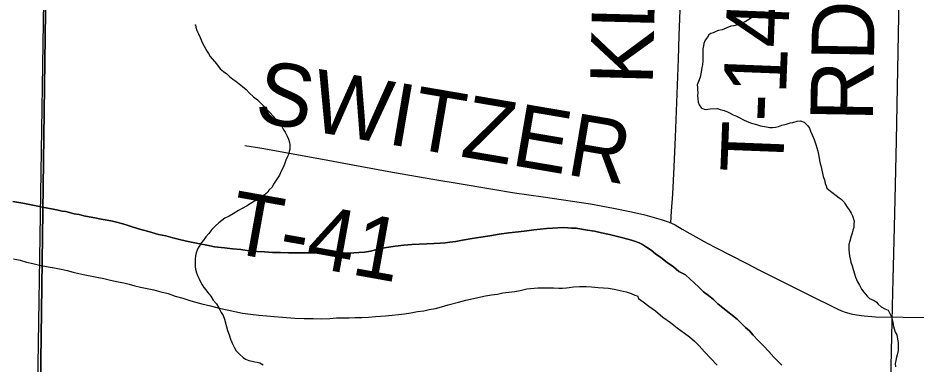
# Model space of a CAD drawing. Extents: x 2.4 to 73.1, y 4.5 to 25.6.
# Drawn here: x 46.0852 to 46.4925, y 22.9295 to 23.0867 of the extents above; entities that cross this region are included whole.
import ezdxf

# ---------------------------------------------------------------- set-up
doc = ezdxf.new("R2010")
doc.units = 0
for name, color, linetype in [('GM_X_Interchange_Ramps', 7, 'Continuous'), ('GM_X_Major_River', 7, 'Continuous'), ('GM_X_Minor_River', 7, 'Continuous'), ('GM_X_Section', 7, 'Continuous'), ('GM_X_Township', 7, 'Continuous'), ('GM_X_Township_Road', 7, 'Continuous'), ('GM_X_Township_Road_Text', 7, 'Continuous')]:
    doc.layers.add(name, color=color, linetype=linetype)

msp = doc.modelspace()

# ---------------------------------------------------------------- linework, layer by layer
at = {"layer": 'GM_X_Interchange_Ramps'}
msp.add_lwpolyline([(46.09701, 23.11385), (46.09112, 22.7349), (46.09033, 22.56691), (46.11296, 22.58647), (46.14284, 22.60029), (46.17618, 22.6072), (46.2308, 22.60207), (46.27046, 22.59635), (46.31532, 22.582), (46.35672, 22.55903), (46.3895, 22.54928), (46.41192, 22.55044), (46.45387, 22.56886), (46.47799, 22.59475), (46.49176, 22.62522), (46.49462, 22.6419), (46.49169, 22.71835), (46.498, 22.73848)], dxfattribs=at)
at = {"layer": 'GM_X_Major_River'}
for points in [[(46.27403, 22.98425), (46.26377, 22.98375), (46.26015, 22.98346), (46.25634, 22.98299), (46.25139, 22.98235), (46.24794, 22.98149), (46.24508, 22.9808), (46.24241, 22.9803), (46.23974, 22.98018), (46.23746, 22.98005), (46.2348, 22.97993), (46.23176, 22.98), (46.22873, 22.98008), (46.22549, 22.97997), (46.22208, 22.98006), (46.21904, 22.97995), (46.21448, 22.98006), (46.21125, 22.97995), (46.20783, 22.98004), (46.20423, 22.98013), (46.20062, 22.98022), (46.19702, 22.9805), (46.1936, 22.98059), (46.19, 22.98087), (46.18622, 22.98154), (46.18243, 22.98182), (46.17883, 22.98229), (46.17428, 22.98279), (46.17088, 22.98345), (46.16767, 22.9841), (46.16465, 22.98474), (46.16162, 22.98539), (46.15841, 22.98604), (46.15539, 22.98687), (46.15218, 22.98772), (46.14897, 22.98837), (46.14595, 22.9892), (46.14332, 22.99003), (46.14086, 22.99066), (46.13747, 22.9917), (46.13521, 22.99251), (46.13276, 22.99315), (46.13049, 22.99377), (46.12804, 22.99441), (46.12558, 22.99485), (46.12293, 22.99529), (46.1201, 22.99594), (46.11745, 22.99638), (46.11499, 22.99682), (46.11292, 22.99745), (46.11065, 22.99769), (46.10688, 22.99874), (46.10517, 22.99897), (46.10347, 22.99939), (46.10121, 22.99983), (46.09875, 23.00027), (46.09629, 23.00072), (46.09346, 23.00136), (46.09043, 23.002), (46.08741, 23.00265), (46.08287, 23.00334)], [(46.08287, 23.00334), (46.08741, 23.00265), (46.09043, 23.002), (46.09346, 23.00136), (46.09629, 23.00072), (46.09875, 23.00027), (46.10121, 22.99983), (46.10347, 22.99939), (46.10517, 22.99897), (46.10688, 22.99874), (46.11065, 22.99769), (46.11292, 22.99745), (46.11499, 22.99682), (46.11745, 22.99638), (46.1201, 22.99594), (46.12293, 22.99529), (46.12558, 22.99485), (46.12804, 22.99441), (46.13049, 22.99377), (46.13276, 22.99315), (46.13521, 22.99251), (46.13747, 22.9917), (46.14086, 22.99066), (46.14332, 22.99003), (46.14595, 22.9892), (46.14897, 22.98837), (46.15218, 22.98772), (46.15539, 22.98687), (46.15841, 22.98604), (46.16162, 22.98539), (46.16465, 22.98474), (46.16767, 22.9841), (46.17088, 22.98345), (46.17428, 22.98279), (46.17883, 22.98229), (46.18243, 22.98182), (46.18622, 22.98154), (46.19, 22.98087), (46.1936, 22.98059), (46.19702, 22.9805), (46.20062, 22.98022), (46.20423, 22.98013), (46.20783, 22.98004), (46.21125, 22.97995), (46.21448, 22.98006), (46.21904, 22.97995), (46.22208, 22.98006), (46.22549, 22.97997), (46.22873, 22.98008), (46.23176, 22.98), (46.2348, 22.97993), (46.23746, 22.98005), (46.23974, 22.98018), (46.24241, 22.9803), (46.24508, 22.9808), (46.24794, 22.98149), (46.25139, 22.98235), (46.25634, 22.98299), (46.26015, 22.98346), (46.26377, 22.98375), (46.27403, 22.98425)], [(46.43163, 22.92898), (46.43015, 22.93053), (46.42811, 22.93267), (46.4257, 22.9352), (46.4233, 22.93773), (46.42089, 22.94026), (46.41867, 22.9426), (46.41701, 22.94454), (46.41515, 22.94611), (46.4133, 22.94805), (46.41145, 22.94981), (46.40493, 22.9551), (46.4027, 22.95687), (46.40066, 22.95882), (46.39842, 22.96058), (46.39618, 22.96235), (46.39396, 22.96449), (46.39192, 22.96644), (46.38987, 22.9682), (46.38802, 22.96996), (46.38502, 22.97156), (46.3826, 22.97371), (46.37961, 22.97568), (46.37682, 22.97784), (46.37439, 22.97961), (46.37235, 22.98118), (46.37029, 22.98256), (46.36842, 22.98375), (46.36692, 22.98455), (46.36523, 22.98516), (46.36353, 22.98577), (46.36183, 22.9862), (46.35901, 22.98703), (46.35655, 22.98766), (46.35353, 22.98831), (46.34994, 22.98916), (46.34673, 22.98981), (46.34351, 22.99027), (46.34086, 22.99072), (46.33841, 22.99116), (46.33632, 22.99121), (46.33461, 22.99145), (46.33272, 22.99149), (46.33005, 22.99137), (46.32758, 22.99124), (46.32492, 22.99112), (46.32206, 22.99081), (46.31921, 22.99051), (46.31596, 22.99002), (46.31215, 22.98955), (46.30777, 22.98909), (46.30339, 22.98844), (46.2992, 22.98779), (46.29519, 22.98713), (46.29118, 22.98647), (46.2868, 22.98582), (46.28374, 22.98514), (46.28108, 22.98483), (46.27898, 22.9845), (46.2767, 22.98437), (46.27403, 22.98425)], [(46.27403, 22.98425), (46.2767, 22.98437), (46.27898, 22.9845), (46.28108, 22.98483), (46.28374, 22.98514), (46.2868, 22.98582), (46.29118, 22.98647), (46.29519, 22.98713), (46.2992, 22.98779), (46.30339, 22.98844), (46.30777, 22.98909), (46.31215, 22.98955), (46.31596, 22.99002), (46.31921, 22.99051), (46.32206, 22.99081), (46.32492, 22.99112), (46.32758, 22.99124), (46.33005, 22.99137), (46.33272, 22.99149), (46.33461, 22.99145), (46.33632, 22.99121), (46.33841, 22.99116), (46.34086, 22.99072), (46.34351, 22.99027), (46.34673, 22.98981), (46.34994, 22.98916), (46.35353, 22.98831), (46.35655, 22.98766), (46.35901, 22.98703), (46.36183, 22.9862), (46.36353, 22.98577), (46.36523, 22.98516), (46.36692, 22.98455), (46.36842, 22.98375), (46.37029, 22.98256), (46.37235, 22.98118), (46.37439, 22.97961), (46.37682, 22.97784), (46.37961, 22.97568), (46.3826, 22.97371), (46.38502, 22.97156), (46.38802, 22.96996), (46.38987, 22.9682), (46.39192, 22.96644), (46.39396, 22.96449), (46.39618, 22.96235), (46.39842, 22.96058), (46.40066, 22.95882), (46.4027, 22.95687), (46.40493, 22.9551), (46.41145, 22.94981), (46.4133, 22.94805), (46.41515, 22.94611), (46.41701, 22.94454), (46.41867, 22.9426), (46.42089, 22.94026), (46.4233, 22.93773), (46.4257, 22.9352), (46.42811, 22.93267), (46.43015, 22.93053), (46.43163, 22.92898)], [(46.08317, 22.97731), (46.08619, 22.97666), (46.08902, 22.97583), (46.09185, 22.97519), (46.09487, 22.97436), (46.09884, 22.97369), (46.10168, 22.97323), (46.1047, 22.97259), (46.10753, 22.97195), (46.11018, 22.97131), (46.11282, 22.97067), (46.11546, 22.97004), (46.12416, 22.9683), (46.12718, 22.96765), (46.13058, 22.9668), (46.13323, 22.96636), (46.13568, 22.96573), (46.13813, 22.96509), (46.14078, 22.96446), (46.1438, 22.96381), (46.14682, 22.96317), (46.15003, 22.96232), (46.15324, 22.96148), (46.15644, 22.96026), (46.16002, 22.95941), (46.1636, 22.95818), (46.16851, 22.95692), (46.17247, 22.95587), (46.17643, 22.95482), (46.18002, 22.95416), (46.18361, 22.95331), (46.18701, 22.95265), (46.19061, 22.95218), (46.1944, 22.9517), (46.198, 22.95142), (46.20141, 22.95115), (46.2052, 22.95086), (46.2107, 22.95034), (46.21506, 22.95023), (46.21905, 22.95013), (46.22304, 22.95003), (46.22665, 22.95013), (46.22969, 22.95043), (46.23255, 22.95055), (46.23539, 22.95048), (46.23805, 22.9506), (46.2411, 22.95071), (46.24414, 22.95082), (46.24737, 22.95112), (46.25194, 22.95139), (46.25499, 22.95169), (46.25784, 22.952), (46.26051, 22.95231), (46.26337, 22.9528), (46.26642, 22.9533), (46.26928, 22.95361), (46.27177, 22.9543), (46.27463, 22.9548), (46.2773, 22.95549), (46.28036, 22.95636), (46.28495, 22.95757), (46.28839, 22.95844), (46.29718, 22.96049), (46.30004, 22.96099), (46.30271, 22.9613), (46.30519, 22.96181), (46.30786, 22.96212), (46.31053, 22.96243), (46.31301, 22.96294), (46.31606, 22.96362), (46.32101, 22.96407), (46.32462, 22.96416), (46.32804, 22.96408)], [(46.08317, 22.97731), (46.08619, 22.97666), (46.08902, 22.97583), (46.09185, 22.97519), (46.09487, 22.97436), (46.09884, 22.97369), (46.10168, 22.97323), (46.1047, 22.97259), (46.10753, 22.97195), (46.11018, 22.97131), (46.11282, 22.97067), (46.11546, 22.97004), (46.12416, 22.9683), (46.12718, 22.96765), (46.13058, 22.9668), (46.13323, 22.96636), (46.13568, 22.96573), (46.13813, 22.96509), (46.14078, 22.96446), (46.1438, 22.96381), (46.14682, 22.96317), (46.15003, 22.96232), (46.15324, 22.96148), (46.15644, 22.96026), (46.16002, 22.95941), (46.1636, 22.95818), (46.16851, 22.95692), (46.17247, 22.95587), (46.17643, 22.95482), (46.18002, 22.95416), (46.18361, 22.95331), (46.18701, 22.95265), (46.19061, 22.95218), (46.1944, 22.9517), (46.198, 22.95142), (46.20141, 22.95115), (46.2052, 22.95086), (46.2107, 22.95034), (46.21506, 22.95023), (46.21905, 22.95013), (46.22304, 22.95003), (46.22665, 22.95013), (46.22969, 22.95043), (46.23255, 22.95055), (46.23539, 22.95048), (46.23805, 22.9506), (46.2411, 22.95071), (46.24414, 22.95082), (46.24737, 22.95112), (46.25194, 22.95139), (46.25499, 22.95169), (46.25784, 22.952), (46.26051, 22.95231), (46.26337, 22.9528), (46.26642, 22.9533), (46.26928, 22.95361), (46.27177, 22.9543), (46.27463, 22.9548), (46.2773, 22.95549), (46.28036, 22.95636), (46.28495, 22.95757), (46.28839, 22.95844), (46.29718, 22.96049), (46.30004, 22.96099), (46.30271, 22.9613), (46.30519, 22.96181), (46.30786, 22.96212), (46.31053, 22.96243), (46.31301, 22.96294), (46.31606, 22.96362), (46.32101, 22.96407), (46.32462, 22.96416), (46.32804, 22.96408)], [(46.32804, 22.96408), (46.33051, 22.96402), (46.33222, 22.96397), (46.33393, 22.96412), (46.33526, 22.96427), (46.33717, 22.96461), (46.33983, 22.96473), (46.34287, 22.96465), (46.34534, 22.96459), (46.34837, 22.96432), (46.35083, 22.96407), (46.35311, 22.96401), (46.35557, 22.96357), (46.3584, 22.96293), (46.36105, 22.96229), (46.3633, 22.96147), (46.365, 22.96086), (46.36613, 22.96045), (46.36667, 22.9593), (46.36872, 22.95773), (46.37133, 22.95576), (46.37431, 22.9536), (46.37766, 22.95086), (46.38121, 22.9483), (46.38419, 22.94594), (46.38755, 22.94358), (46.38978, 22.94181), (46.39201, 22.93986), (46.39424, 22.93771), (46.39664, 22.93499), (46.39942, 22.93207), (46.40238, 22.92896)], [(46.32804, 22.96408), (46.33051, 22.96402), (46.33222, 22.96397), (46.33393, 22.96412), (46.33526, 22.96427), (46.33717, 22.96461), (46.33983, 22.96473), (46.34287, 22.96465), (46.34534, 22.96459), (46.34837, 22.96432), (46.35083, 22.96407), (46.35311, 22.96401), (46.35557, 22.96357), (46.3584, 22.96293), (46.36105, 22.96229), (46.3633, 22.96147), (46.365, 22.96086), (46.36613, 22.96045), (46.36667, 22.9593), (46.36872, 22.95773), (46.37133, 22.95576), (46.37431, 22.9536), (46.37766, 22.95086), (46.38121, 22.9483), (46.38419, 22.94594), (46.38755, 22.94358), (46.38978, 22.94181), (46.39201, 22.93986), (46.39424, 22.93771), (46.39664, 22.93499), (46.39942, 22.93207), (46.40238, 22.92896)]]:
    msp.add_lwpolyline(points, dxfattribs=at)
at = {"layer": 'GM_X_Minor_River'}
for points in [[(46.41907, 23.08748), (46.41502, 23.08492), (46.41387, 23.08457), (46.41272, 23.08403), (46.41157, 23.08368), (46.40985, 23.08315), (46.40851, 23.083), (46.40678, 23.08228), (46.40467, 23.08138), (46.40296, 23.08105), (46.4018, 23.08051), (46.40046, 23.07997), (46.3995, 23.07962), (46.39854, 23.07907), (46.39794, 23.07795), (46.39696, 23.07664), (46.39635, 23.07514), (46.39613, 23.07401), (46.39591, 23.07268)], [(46.16545, 23.08367), (46.16564, 23.08366), (46.1658, 23.08252), (46.16633, 23.08099), (46.16705, 23.07945), (46.16777, 23.07791), (46.1685, 23.07638), (46.16903, 23.07503), (46.17103, 23.07156), (46.17158, 23.0706), (46.17231, 23.06925), (46.17323, 23.06809), (46.17434, 23.06692), (46.17526, 23.06595), (46.17691, 23.06363), (46.1784, 23.06245), (46.17989, 23.06128), (46.18119, 23.0601), (46.18268, 23.05893), (46.18399, 23.05794), (46.18548, 23.05677), (46.18697, 23.05559), (46.18864, 23.05422), (46.19012, 23.05266), (46.19198, 23.0509), (46.19384, 23.04953), (46.19606, 23.04719), (46.19791, 23.04525), (46.19958, 23.04369), (46.20087, 23.04213), (46.20217, 23.04077), (46.2031, 23.0398), (46.20402, 23.03883), (46.20494, 23.03747), (46.20584, 23.03574), (46.20639, 23.03478), (46.20729, 23.03305), (46.20783, 23.0317), (46.20836, 23.03017), (46.20853, 23.02922), (46.2085, 23.02827), (46.20848, 23.02713), (46.20826, 23.026), (46.20784, 23.02468), (46.20744, 23.02374), (46.20664, 23.02205), (46.20623, 23.02073), (46.20561, 23.01904), (46.20462, 23.01717), (46.20381, 23.01529), (46.20105, 23.01118), (46.20044, 23.00987), (46.19908, 23.00857), (46.19849, 23.00764), (46.19752, 23.00671), (46.19616, 23.0058), (46.19442, 23.00451), (46.1925, 23.00342), (46.19057, 23.00233), (46.18883, 23.00124), (46.1869, 23.00015), (46.18517, 22.99924), (46.18286, 22.99778), (46.18093, 22.99669), (46.17901, 22.99579), (46.17765, 22.99469), (46.17629, 22.99358), (46.17474, 22.99229), (46.17318, 22.99063), (46.1718, 22.98876), (46.17044, 22.98728), (46.16945, 22.98597), (46.16847, 22.98467), (46.16768, 22.98336), (46.16689, 22.98224), (46.16649, 22.9813), (46.16607, 22.97998), (46.16566, 22.97867), (46.16562, 22.97715), (46.16558, 22.97525), (46.16554, 22.97373), (46.1657, 22.97259), (46.16623, 22.97087), (46.16658, 22.96972), (46.1673, 22.96818), (46.16802, 22.96683), (46.16875, 22.96548), (46.16948, 22.96433), (46.1704, 22.96316), (46.17114, 22.9622), (46.17261, 22.96026), (46.1737, 22.95852), (46.17518, 22.95678), (46.17627, 22.95504), (46.17736, 22.95292), (46.17828, 22.95157), (46.1788, 22.94985), (46.18019, 22.94469), (46.18091, 22.94277), (46.18162, 22.94085), (46.18251, 22.93874)], [(46.39591, 23.07268), (46.39587, 23.07116), (46.39581, 23.06889), (46.39577, 23.06718), (46.39573, 23.06547), (46.39532, 23.06415), (46.39507, 23.06207), (46.39464, 23.0598), (46.39383, 23.05792), (46.39322, 23.05642), (46.39338, 23.05528), (46.39335, 23.05414), (46.39351, 23.0528), (46.39347, 23.05129), (46.39363, 23.04995), (46.39378, 23.04843), (46.39413, 23.04728), (46.39523, 23.04573), (46.39693, 23.04512), (46.39807, 23.04528), (46.39921, 23.04544), (46.40245, 23.04555), (46.40377, 23.04514), (46.40546, 23.04472), (46.40697, 23.04411), (46.40828, 23.0435), (46.40959, 23.04271), (46.4111, 23.0421), (46.4126, 23.04131), (46.41429, 23.0405), (46.41598, 23.0397), (46.41785, 23.03889), (46.42012, 23.03827), (46.422, 23.03765), (46.42465, 23.0372), (46.42616, 23.03697), (46.42749, 23.03694), (46.42883, 23.0371), (46.43016, 23.03744), (46.4317, 23.03797), (46.43361, 23.03849), (46.43552, 23.03902), (46.43667, 23.03918), (46.43858, 23.03989), (46.44011, 23.04004), (46.4418, 23.03943), (46.44347, 23.03767), (46.4442, 23.03671), (46.44474, 23.03536), (46.44545, 23.03364), (46.44635, 23.03152), (46.44705, 23.02923), (46.44793, 23.02617), (46.44844, 23.02387), (46.44877, 23.02197), (46.44912, 23.02063), (46.44946, 23.0191), (46.4498, 23.01757), (46.45015, 23.01624), (46.45049, 23.01471), (46.45102, 23.01318), (46.45136, 23.01146), (46.45171, 23.0105), (46.45206, 23.00935), (46.45299, 23.00857), (46.45765, 23.00503), (46.45859, 23.00444), (46.45988, 23.00308), (46.46061, 23.00192), (46.46134, 23.00076), (46.46226, 22.9996), (46.46318, 22.99805), (46.46372, 22.9969), (46.46407, 22.99594), (46.46441, 22.99442), (46.46438, 22.99309), (46.46434, 22.99157), (46.46393, 22.99025), (46.46352, 22.98893), (46.4631, 22.98761), (46.46248, 22.98535), (46.46206, 22.98384), (46.46202, 22.98232), (46.462, 22.98137), (46.46216, 22.98004), (46.46231, 22.97871), (46.46266, 22.97737), (46.463, 22.97584), (46.46353, 22.97412), (46.46405, 22.9724), (46.46458, 22.97048), (46.46511, 22.96895), (46.466, 22.96684), (46.46691, 22.9653), (46.46782, 22.96357), (46.46893, 22.96221), (46.46966, 22.96124), (46.4704, 22.96027), (46.47151, 22.9593), (46.47245, 22.95889), (46.47358, 22.95829)], [(46.47358, 22.95829), (46.47451, 22.9577), (46.47544, 22.95673), (46.47674, 22.95555), (46.47842, 22.95456), (46.47993, 22.95395), (46.48083, 22.95222), (46.48137, 22.95088), (46.48172, 22.94954), (46.48207, 22.94858), (46.4824, 22.94649), (46.4831, 22.944), (46.48383, 22.94284), (46.48415, 22.94074), (46.48449, 22.93922), (46.48446, 22.9377), (46.48441, 22.93561), (46.48398, 22.93372), (46.48356, 22.93202), (46.48334, 22.93089), (46.48312, 22.92976), (46.48327, 22.92823)], [(46.18251, 22.93874), (46.18342, 22.93682), (46.18414, 22.93547), (46.18562, 22.93392), (46.1873, 22.93254), (46.18842, 22.93176), (46.18992, 22.93115), (46.19143, 22.93073), (46.19256, 22.93051), (46.1937, 22.93029), (46.19483, 22.93007), (46.19633, 22.92908)]]:
    msp.add_lwpolyline(points, dxfattribs=at)
at = {"layer": 'GM_X_Section'}
for points in [[(46.09804, 23.11224), (46.09131, 22.6138), (45.58146, 22.61754), (45.58777, 23.11486)], [(46.61033, 23.09857), (46.59818, 22.60328), (46.09128, 22.61228), (46.09131, 22.6138), (46.09804, 23.11224)]]:
    msp.add_lwpolyline(points, close=True, dxfattribs=at)
at = {"layer": 'GM_X_Township'}
msp.add_lwpolyline([(46.09701, 23.11385), (46.09112, 22.7349), (46.09033, 22.56691), (46.08621, 22.36129), (46.08604, 22.35027), (46.0859, 22.33846), (46.08578, 22.33287), (46.08569, 22.32727), (46.08568, 22.31919)], dxfattribs=at)
at = {"layer": 'GM_X_Township_Road'}
for points in [[(46.38128, 22.99364), (46.38166, 22.99898), (46.38223, 23.00674), (46.3829, 23.01916), (46.3835, 23.03252), (46.38482, 23.06794), (46.38513, 23.07881), (46.3857, 23.09403), (46.38613, 23.11143), (46.38649, 23.12542), (46.38675, 23.1366), (46.38702, 23.14842), (46.38728, 23.16085), (46.38785, 23.18944), (46.38818, 23.20933), (46.38848, 23.22207), (46.38897, 23.24569), (46.38945, 23.26402), (46.39009, 23.28577), (46.39083, 23.31373), (46.39174, 23.33762)], [(46.47802, 22.7811), (46.47829, 22.79121), (46.47862, 22.80456), (46.47902, 22.82507), (46.47936, 22.84091), (46.47985, 22.86079), (46.4801, 22.87726), (46.48062, 22.90056), (46.48158, 22.94219), (46.48197, 22.96208), (46.48267, 22.98568), (46.48311, 23.00432), (46.48366, 23.03104), (46.4849, 23.09565), (46.48503, 23.1011)], [(46.1881, 23.02871), (46.19576, 23.02762), (46.22326, 23.02259), (46.23302, 23.02072), (46.25501, 23.01662), (46.27431, 23.01332), (46.28443, 23.01161), (46.29973, 23.00904), (46.31046, 23.00727), (46.32336, 23.00542), (46.34487, 23.00221), (46.35526, 23.00034), (46.36347, 22.99865), (46.3695, 22.99721), (46.37697, 22.99513), (46.37961, 22.99431), (46.38128, 22.99364)], [(46.38128, 22.99364), (46.38159, 22.99352), (46.38323, 22.99271), (46.38639, 22.99079), (46.38988, 22.98873), (46.39781, 22.9844), (46.40195, 22.98223), (46.41553, 22.97534), (46.42159, 22.97217), (46.44324, 22.96124), (46.45705, 22.95446), (46.45874, 22.95369), (46.46047, 22.95304), (46.46315, 22.95229), (46.46558, 22.95184), (46.46896, 22.95145), (46.4742, 22.951), (46.51176, 22.9505)]]:
    msp.add_lwpolyline(points, dxfattribs=at)

# ---------------------------------------------------------------- texts
at = {"layer": 'GM_X_Township_Road_Text'}
for s, rotation, p in [('KLEINHEN', 88.5171, (46.37306, 23.05606)), ('T-142', 87.7559, (46.43215, 23.01596)), ('RD', 89.0118, (46.47298, 23.03954)), ('SWITZER', 350.3041, (46.1918, 23.03987)), ('T-41', 349.7925, (46.17963, 22.98046))]:
    msp.add_text(s, height=0.028409, rotation=rotation, dxfattribs=at).set_placement(p)

doc.saveas('drawing.dxf')
